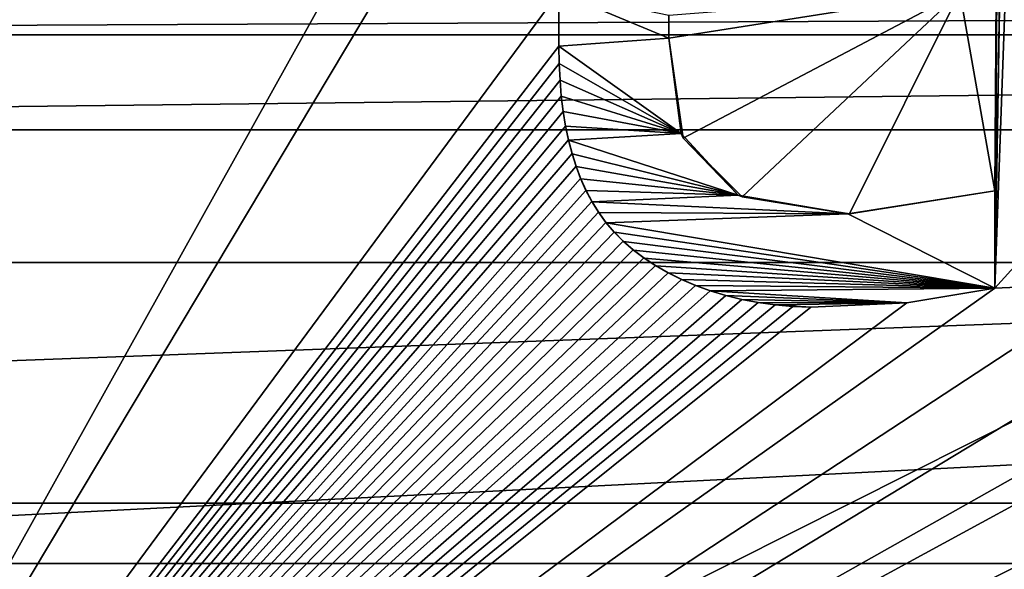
# Model space of a CAD drawing. Header units: millimetres. Extents: x -108 to 108, y -64 to 45.
# Tile 355 of 422: x 56.894 to 58.361, y -15.354 to -14.536. Entities that reach past the tile are written whole.
import ezdxf

# ---------------------------------------------------------------- set-up
doc = ezdxf.new("R2010")
doc.units = ezdxf.units.MM
doc.header["$LTSCALE"] = 65.185185
for name, color, linetype in [('1', 7, 'CONTINUOUS'), ('3220', 7, 'CONTINUOUS'), ('3221', 7, 'CONTINUOUS'), ('3225', 7, 'CONTINUOUS'), ('3241', 7, 'CONTINUOUS'), ('3242', 7, 'CONTINUOUS'), ('3265', 7, 'CONTINUOUS'), ('3267', 7, 'CONTINUOUS'), ('3282', 7, 'CONTINUOUS'), ('3540', 7, 'CONTINUOUS'), ('3543', 7, 'CONTINUOUS'), ('3550', 7, 'CONTINUOUS'), ('3551', 7, 'CONTINUOUS'), ('3552', 7, 'CONTINUOUS'), ('3557', 7, 'CONTINUOUS'), ('3559', 7, 'CONTINUOUS'), ('3562', 7, 'CONTINUOUS'), ('3563', 7, 'CONTINUOUS'), ('3565', 7, 'CONTINUOUS'), ('3566', 7, 'CONTINUOUS'), ('3567', 7, 'CONTINUOUS'), ('3570', 7, 'CONTINUOUS'), ('3575', 7, 'CONTINUOUS'), ('3610', 7, 'CONTINUOUS'), ('3650', 7, 'CONTINUOUS'), ('3695', 7, 'CONTINUOUS'), ('3705', 7, 'CONTINUOUS'), ('3706', 7, 'CONTINUOUS'), ('3707', 7, 'CONTINUOUS'), ('3708', 7, 'CONTINUOUS'), ('3709', 7, 'CONTINUOUS'), ('3710', 7, 'CONTINUOUS'), ('3964', 7, 'CONTINUOUS')]:
    doc.layers.add(name, color=color, linetype=linetype)

msp = doc.modelspace()

# ---------------------------------------------------------------- linework, layer by layer
at = {"layer": '1', "linetype": 'CONTINUOUS'}
for points in [[(86, -45, 2), (49.6249, -17.97, 2), (-39.55, 7.5, 2), (86, -45, 2)], [(-39.55, 3.7518, 2), (86, -45, 2), (-39.55, 7.5, 2), (-39.55, 3.7518, 2)], [(86, -45, 2), (-39.55, 3.7518, 2), (-39.5964, 3.3816, 2), (86, -45, 2)], [(-39.733, 3.0338, 2), (86, -45, 2), (-39.5964, 3.3816, 2), (-39.733, 3.0338, 2)], [(-43.3787, -1.9255, 2), (86, -45, 2), (-39.733, 3.0338, 2), (-43.3787, -1.9255, 2)], [(-48.2159, -5.7634, 2), (86, -45, 2), (-43.3787, -1.9255, 2), (-48.2159, -5.7634, 2)], [(-53.9012, -8.1734, 2), (86, -45, 2), (-48.2159, -5.7634, 2), (-53.9012, -8.1734, 2)], [(-86, -45, 2), (86, -45, 2), (-66.0989, -8.1733, 2), (-86, -45, 2)], [(-66.0989, -8.1733, 2), (86, -45, 2), (-60.0001, -9, 2), (-66.0989, -8.1733, 2)], [(-60.0001, -9, 2), (86, -45, 2), (-53.9012, -8.1734, 2), (-60.0001, -9, 2)]]:
    msp.add_3dface(points, dxfattribs=at)
at = {"layer": '3220', "linetype": 'CONTINUOUS'}
for points in [[(60, -17, 2), (51.3712, -14.9367, 2), (51.4999, -14.7223, 2), (60, -17, 2)], [(55.5332, -16.6616, 2), (51.3712, -14.9367, 2), (60, -17, 2), (55.5332, -16.6616, 2)]]:
    msp.add_3dface(points, dxfattribs=at)
at = {"layer": '3221', "linetype": 'CONTINUOUS'}
for points in [[(60, -17, 2), (51.4999, -14.7223, 2), (60, -17, 7), (60, -17, 2)], [(60, -17, 7), (51.4999, -14.7223, 2), (51.5, -14.7224, 7), (60, -17, 7)]]:
    msp.add_3dface(points, dxfattribs=at)
at = {"layer": '3225', "linetype": 'CONTINUOUS'}
for points in [[(51.5, -14.7224, 7), (51.1, -15.4152, 7.8), (60, -17.8, 7.8), (51.5, -14.7224, 7)], [(60, -17, 7), (51.5, -14.7224, 7), (60, -17.8, 7.8), (60, -17, 7)]]:
    msp.add_3dface(points, dxfattribs=at)
at = {"layer": '3241', "color": 7, "linetype": 'CONTINUOUS', "true_color": 0x141a1c}
for points in [[(60, -12.9, 34), (51.1888, -15.2554, 34), (53.5485, -11.1708, 34), (60, -12.9, 34)], [(68.8112, -15.2554, 34), (51.1888, -15.2554, 34), (60, -12.9, 34), (68.8112, -15.2554, 34)], [(60, -17.6171, 34), (51.1888, -15.2554, 34), (68.8112, -15.2554, 34), (60, -17.6171, 34)]]:
    msp.add_3dface(points, dxfattribs=at)
at = {"layer": '3242', "color": 7, "linetype": 'CONTINUOUS', "true_color": 0x141a1c}
for points in [[(51.1888, -15.2554, 39.5), (68.8112, -15.2554, 39.5), (66.1084, -14.7, 39.5), (51.1888, -15.2554, 39.5)], [(53.8916, -14.7, 39.5), (51.1888, -15.2554, 39.5), (66.1084, -14.7, 39.5), (53.8916, -14.7, 39.5)], [(60, -17.6171, 39.5), (68.8112, -15.2554, 39.5), (51.1888, -15.2554, 39.5), (60, -17.6171, 39.5)]]:
    msp.add_3dface(points, dxfattribs=at)
at = {"layer": '3265', "color": 7, "linetype": 'CONTINUOUS', "true_color": 0x141a1c}
msp.add_3dface([(51.1888, -15.2554, 34), (60, -17.6171, 34), (51.1207, -15.3794, 34.0586), (51.1888, -15.2554, 34)], dxfattribs=at)
at = {"layer": '3267', "color": 7, "linetype": 'CONTINUOUS', "true_color": 0x141a1c}
for points in [[(51.1888, -15.2554, 39.5), (51.1207, -15.3794, 39.4414), (60, -17.7586, 39.4414), (51.1888, -15.2554, 39.5)], [(60, -17.6171, 39.5), (51.1888, -15.2554, 39.5), (60, -17.7586, 39.4414), (60, -17.6171, 39.5)]]:
    msp.add_3dface(points, dxfattribs=at)
at = {"layer": '3282', "color": 7, "linetype": 'CONTINUOUS', "true_color": 0x141a1c}
for points in [[(66.1084, -14.5, 39.7), (53.8916, -14.5, 39.7), (53.8916, -14.5586, 39.5586), (66.1084, -14.5, 39.7)], [(66.1084, -14.5, 39.7), (53.8916, -14.5586, 39.5586), (66.1084, -14.5586, 39.5586), (66.1084, -14.5, 39.7)], [(53.8916, -14.7, 39.5), (66.1084, -14.7, 39.5), (66.1084, -14.5586, 39.5586), (53.8916, -14.7, 39.5)], [(53.8916, -14.5586, 39.5586), (53.8916, -14.7, 39.5), (66.1084, -14.5586, 39.5586), (53.8916, -14.5586, 39.5586)]]:
    msp.add_3dface(points, dxfattribs=at)
at = {"layer": '3540', "color": 7, "linetype": 'CONTINUOUS', "true_color": 0xe6e6e6}
for points in [[(64.5304, -15.3452, 41.5), (55.4696, -15.3452, 41.5), (64.5304, -15.3452, 53.9395), (64.5304, -15.3452, 41.5)], [(64.5304, -15.3452, 53.9395), (55.4696, -15.3452, 41.5), (55.4696, -15.3452, 53.9395), (64.5304, -15.3452, 53.9395)]]:
    msp.add_3dface(points, dxfattribs=at)
at = {"layer": '3543', "color": 7, "linetype": 'CONTINUOUS', "true_color": 0xe6e6e6}
for points in [[(60, -18.2857, 55.1505), (56.976, -9.761, 59.2142), (50.8571, -15.8359, 55.1505), (60, -18.2857, 55.1505)], [(56.976, -9.761, 59.2142), (53.9623, -9.761, 58.7605), (50.8571, -15.8359, 55.1505), (56.976, -9.761, 59.2142)], [(60, -18.2857, 55.1505), (60, -14.1808, 57.576), (56.976, -9.761, 59.2142), (60, -18.2857, 55.1505)]]:
    msp.add_3dface(points, dxfattribs=at)
at = {"layer": '3550', "color": 7, "linetype": 'CONTINUOUS', "true_color": 0xe6e6e6}
msp.add_3dface([(50.8803, -15.808, 51.7402), (60, -17.5, 51.7402), (51.2551, -15.1584, 51.7402), (50.8803, -15.808, 51.7402)], dxfattribs=at)
at = {"layer": '3551', "color": 7, "linetype": 'CONTINUOUS', "true_color": 0xe6e6e6}
for points in [[(51.375, -14.9389, 51.9902), (60, -17.25, 51.9902), (51.375, -14.9389, 53.2902), (51.375, -14.9389, 51.9902)], [(51.375, -14.9389, 53.2902), (60, -17.25, 51.9902), (60, -17.25, 53.2902), (51.375, -14.9389, 53.2902)]]:
    msp.add_3dface(points, dxfattribs=at)
at = {"layer": '3552', "color": 7, "linetype": 'CONTINUOUS', "true_color": 0xe6e6e6}
msp.add_3dface([(60, -17.5, 53.5402), (50.8803, -15.808, 53.5402), (51.2551, -15.1584, 53.5402), (60, -17.5, 53.5402)], dxfattribs=at)
at = {"layer": '3557', "color": 7, "linetype": 'CONTINUOUS', "true_color": 0xe6e6e6}
for points in [[(60, -17.25, 51.9902), (51.375, -14.9389, 51.9902), (60, -17.3232, 51.8134), (60, -17.25, 51.9902)], [(60, -17.3232, 51.8134), (51.375, -14.9389, 51.9902), (52.4837, -15.6077, 51.8134), (60, -17.3232, 51.8134)], [(51.2551, -15.1584, 51.7402), (60, -17.5, 51.7402), (52.4837, -15.6077, 51.8134), (51.2551, -15.1584, 51.7402)]]:
    msp.add_3dface(points, dxfattribs=at)
at = {"layer": '3559', "color": 7, "linetype": 'CONTINUOUS', "true_color": 0xe6e6e6}
for points in [[(51.375, -14.9389, 53.2902), (60, -17.25, 53.2902), (52.4837, -15.6077, 53.467), (51.375, -14.9389, 53.2902)], [(60, -17.5, 53.5402), (51.2551, -15.1584, 53.5402), (60, -17.3232, 53.467), (60, -17.5, 53.5402)], [(60, -17.3232, 53.467), (51.2551, -15.1584, 53.5402), (52.4837, -15.6077, 53.467), (60, -17.3232, 53.467)]]:
    msp.add_3dface(points, dxfattribs=at)
at = {"layer": '3562', "color": 7, "linetype": 'CONTINUOUS', "true_color": 0xe6e6e6}
for points in [[(60, -10.1635, 57.3254), (55.6707, -14.8974, 54.7974), (54.1923, -10.1634, 56.7261), (60, -10.1635, 57.3254)], [(64.3293, -14.8974, 54.7974), (55.6707, -14.8974, 54.7974), (60, -10.1635, 57.3254), (64.3293, -14.8974, 54.7974)]]:
    msp.add_3dface(points, dxfattribs=at)
at = {"layer": '3563', "color": 7, "linetype": 'CONTINUOUS', "true_color": 0xe6e6e6}
for points in [[(64.5304, -15.3452, 53.9395), (55.4696, -15.3452, 53.9395), (64.3293, -14.8974, 54.7974), (64.5304, -15.3452, 53.9395)], [(55.4696, -15.3452, 53.9395), (55.6707, -14.8974, 54.7974), (64.3293, -14.8974, 54.7974), (55.4696, -15.3452, 53.9395)]]:
    msp.add_3dface(points, dxfattribs=at)
at = {"layer": '3565', "color": 7, "linetype": 'CONTINUOUS', "true_color": 0xe6e6e6}
msp.add_3dface([(51.2551, -15.1584, 42.9402), (50.8803, -15.808, 42.9402), (60, -17.5, 42.9402), (51.2551, -15.1584, 42.9402)], dxfattribs=at)
at = {"layer": '3566', "color": 7, "linetype": 'CONTINUOUS', "true_color": 0xe6e6e6}
for points in [[(60, -17.25, 43.1902), (60, -17.25, 44.4902), (51.375, -14.9389, 44.4902), (60, -17.25, 43.1902)], [(51.375, -14.9389, 43.1902), (60, -17.25, 43.1902), (51.375, -14.9389, 44.4902), (51.375, -14.9389, 43.1902)]]:
    msp.add_3dface(points, dxfattribs=at)
at = {"layer": '3567', "color": 7, "linetype": 'CONTINUOUS', "true_color": 0xe6e6e6}
msp.add_3dface([(60, -17.5, 44.7402), (50.8803, -15.808, 44.7402), (51.2551, -15.1584, 44.7402), (60, -17.5, 44.7402)], dxfattribs=at)
at = {"layer": '3570', "color": 7, "linetype": 'CONTINUOUS', "true_color": 0xe6e6e6}
for points in [[(51.375, -14.9389, 44.4902), (60, -17.25, 44.4902), (52.4837, -15.6077, 44.667), (51.375, -14.9389, 44.4902)], [(60, -17.5, 44.7402), (51.2551, -15.1584, 44.7402), (60, -17.3232, 44.667), (60, -17.5, 44.7402)], [(60, -17.3232, 44.667), (51.2551, -15.1584, 44.7402), (52.4837, -15.6077, 44.667), (60, -17.3232, 44.667)]]:
    msp.add_3dface(points, dxfattribs=at)
at = {"layer": '3575', "color": 7, "linetype": 'CONTINUOUS', "true_color": 0xe6e6e6}
for points in [[(60, -17.25, 43.1902), (51.375, -14.9389, 43.1902), (60, -17.3232, 43.0134), (60, -17.25, 43.1902)], [(60, -17.3232, 43.0134), (51.375, -14.9389, 43.1902), (52.4837, -15.6077, 43.0134), (60, -17.3232, 43.0134)], [(51.2551, -15.1584, 42.9402), (60, -17.5, 42.9402), (52.4837, -15.6077, 43.0134), (51.2551, -15.1584, 42.9402)]]:
    msp.add_3dface(points, dxfattribs=at)
at = {"layer": '3610', "color": 7, "linetype": 'CONTINUOUS', "true_color": 0xe6e6e6}
for points in [[(55.4696, -15.3452, 41.5), (60, -16.2929, 40.7929), (51.9506, -14.1656, 40.7929), (55.4696, -15.3452, 41.5)], [(60, -16.2929, 40.7929), (55.1856, -16.304, 40.5), (51.9506, -14.1656, 40.7929), (60, -16.2929, 40.7929)], [(55.4696, -15.3452, 41.5), (64.5304, -15.3452, 41.5), (60, -16.2929, 40.7929), (55.4696, -15.3452, 41.5)]]:
    msp.add_3dface(points, dxfattribs=at)
at = {"layer": '3650', "color": 7, "linetype": 'CONTINUOUS'}
for points in [[(79.5, -4.528, 65.5), (40.5, -4.528, 65.5), (40.5, -24.107, 66.7833), (79.5, -4.528, 65.5)], [(79.5, -4.528, 65.5), (40.5, -24.107, 66.7833), (79.5, -24.107, 66.7833), (79.5, -4.528, 65.5)]]:
    msp.add_3dface(points, dxfattribs=at)
at = {"layer": '3695', "color": 7, "linetype": 'CONTINUOUS'}
for points in [[(57.6974, -14.5755, 63.4), (57.6974, -14.4951, 63.4), (57.8609, -14.5636, 63.4), (57.6974, -14.5755, 63.4)], [(57.8609, -14.5636, 63.4), (57.6974, -14.4951, 63.4), (57.8609, -14.5293, 63.4), (57.8609, -14.5636, 63.4)], [(57.8796, -14.7052, 63.4), (57.6974, -14.5755, 63.4), (57.8609, -14.5636, 63.4), (57.8796, -14.7052, 63.4)], [(57.6978, -14.6014, 63.4), (57.6974, -14.5755, 63.4), (57.8796, -14.7052, 63.4), (57.6978, -14.6014, 63.4)], [(57.699, -14.6262, 63.4), (57.6978, -14.6014, 63.4), (57.8796, -14.7052, 63.4), (57.699, -14.6262, 63.4)], [(57.7009, -14.65, 63.4), (57.699, -14.6262, 63.4), (57.8796, -14.7052, 63.4), (57.7009, -14.65, 63.4)], [(57.7037, -14.6729, 63.4), (57.7009, -14.65, 63.4), (57.8796, -14.7052, 63.4), (57.7037, -14.6729, 63.4)], [(57.7073, -14.6946, 63.4), (57.7037, -14.6729, 63.4), (57.8796, -14.7052, 63.4), (57.7073, -14.6946, 63.4)], [(57.7116, -14.7155, 63.4), (57.7073, -14.6946, 63.4), (57.8796, -14.7052, 63.4), (57.7116, -14.7155, 63.4)], [(57.9642, -14.797, 63.4), (57.7116, -14.7155, 63.4), (57.8796, -14.7052, 63.4), (57.9642, -14.797, 63.4)], [(57.7169, -14.7355, 63.4), (57.7116, -14.7155, 63.4), (57.9642, -14.797, 63.4), (57.7169, -14.7355, 63.4)], [(57.7229, -14.7547, 63.4), (57.7169, -14.7355, 63.4), (57.9642, -14.797, 63.4), (57.7229, -14.7547, 63.4)], [(57.7298, -14.773, 63.4), (57.7229, -14.7547, 63.4), (57.9642, -14.797, 63.4), (57.7298, -14.773, 63.4)], [(57.7377, -14.7905, 63.4), (57.7298, -14.773, 63.4), (57.9642, -14.797, 63.4), (57.7377, -14.7905, 63.4)], [(57.7467, -14.8073, 63.4), (57.7377, -14.7905, 63.4), (57.9642, -14.797, 63.4), (57.7467, -14.8073, 63.4)], [(58.1274, -14.8251, 63.4), (57.7467, -14.8073, 63.4), (57.9642, -14.797, 63.4), (58.1274, -14.8251, 63.4)], [(58.3464, -14.7908, 63.4), (58.3464, -14.9358, 63.4), (58.1274, -14.8251, 63.4), (58.3464, -14.7908, 63.4)], [(57.7566, -14.8231, 63.4), (57.7467, -14.8073, 63.4), (58.1274, -14.8251, 63.4), (57.7566, -14.8231, 63.4)], [(57.7677, -14.8382, 63.4), (57.7566, -14.8231, 63.4), (58.1274, -14.8251, 63.4), (57.7677, -14.8382, 63.4)], [(58.3464, -14.9358, 63.4), (57.7677, -14.8382, 63.4), (58.1274, -14.8251, 63.4), (58.3464, -14.9358, 63.4)], [(57.78, -14.8525, 63.4), (57.7677, -14.8382, 63.4), (58.3464, -14.9358, 63.4), (57.78, -14.8525, 63.4)], [(57.7935, -14.8661, 63.4), (57.78, -14.8525, 63.4), (58.3464, -14.9358, 63.4), (57.7935, -14.8661, 63.4)], [(57.8083, -14.8789, 63.4), (57.7935, -14.8661, 63.4), (58.3464, -14.9358, 63.4), (57.8083, -14.8789, 63.4)], [(57.8244, -14.8909, 63.4), (57.8083, -14.8789, 63.4), (58.3464, -14.9358, 63.4), (57.8244, -14.8909, 63.4)], [(57.8417, -14.9022, 63.4), (57.8244, -14.8909, 63.4), (58.3464, -14.9358, 63.4), (57.8417, -14.9022, 63.4)], [(57.8604, -14.9129, 63.4), (57.8417, -14.9022, 63.4), (58.3464, -14.9358, 63.4), (57.8604, -14.9129, 63.4)], [(57.8802, -14.9227, 63.4), (57.8604, -14.9129, 63.4), (58.3464, -14.9358, 63.4), (57.8802, -14.9227, 63.4)], [(57.9011, -14.9316, 63.4), (57.8802, -14.9227, 63.4), (58.3464, -14.9358, 63.4), (57.9011, -14.9316, 63.4)], [(57.923, -14.9396, 63.4), (57.9011, -14.9316, 63.4), (58.3464, -14.9358, 63.4), (57.923, -14.9396, 63.4)], [(58.2157, -14.9577, 63.4), (57.923, -14.9396, 63.4), (58.3464, -14.9358, 63.4), (58.2157, -14.9577, 63.4)], [(57.9459, -14.9466, 63.4), (57.923, -14.9396, 63.4), (58.2157, -14.9577, 63.4), (57.9459, -14.9466, 63.4)], [(57.9697, -14.9525, 63.4), (57.9459, -14.9466, 63.4), (58.2157, -14.9577, 63.4), (57.9697, -14.9525, 63.4)], [(57.9942, -14.9571, 63.4), (57.9697, -14.9525, 63.4), (58.2157, -14.9577, 63.4), (57.9942, -14.9571, 63.4)], [(58.0194, -14.9605, 63.4), (57.9942, -14.9571, 63.4), (58.2157, -14.9577, 63.4), (58.0194, -14.9605, 63.4)], [(58.0724, -14.9637, 63.4), (58.0194, -14.9605, 63.4), (58.2157, -14.9577, 63.4), (58.0724, -14.9637, 63.4)], [(58.0455, -14.9627, 63.4), (58.0194, -14.9605, 63.4), (58.0724, -14.9637, 63.4), (58.0455, -14.9627, 63.4)]]:
    msp.add_3dface(points, dxfattribs=at)
at = {"layer": '3705', "color": 7, "linetype": 'CONTINUOUS'}
for points in [[(57.8609, -14.5636, 63.4), (57.8609, -14.5293, 63.4), (57.8609, -14.5636, 63.5), (57.8609, -14.5636, 63.4)], [(57.8609, -14.5636, 63.5), (57.8609, -14.5293, 63.4), (57.8609, -14.5293, 63.5), (57.8609, -14.5636, 63.5)]]:
    msp.add_3dface(points, dxfattribs=at)
at = {"layer": '3706', "color": 7, "linetype": 'CONTINUOUS'}
for points in [[(57.8796, -14.7052, 63.4), (57.8609, -14.5636, 63.4), (57.8826, -14.7125, 63.5), (57.8796, -14.7052, 63.4)], [(57.8609, -14.5636, 63.4), (57.8609, -14.5636, 63.5), (57.8826, -14.7125, 63.5), (57.8609, -14.5636, 63.4)], [(57.9642, -14.797, 63.4), (57.8796, -14.7052, 63.4), (57.8826, -14.7125, 63.5), (57.9642, -14.797, 63.4)], [(57.9701, -14.7998, 63.5), (57.9642, -14.797, 63.4), (57.8826, -14.7125, 63.5), (57.9701, -14.7998, 63.5)], [(58.1274, -14.8251, 63.4), (57.9642, -14.797, 63.4), (57.9701, -14.7998, 63.5), (58.1274, -14.8251, 63.4)], [(58.3464, -14.7908, 63.4), (58.1274, -14.8251, 63.4), (58.3464, -14.7908, 63.5), (58.3464, -14.7908, 63.4)], [(58.3464, -14.7908, 63.5), (58.1274, -14.8251, 63.4), (58.1301, -14.825, 63.5), (58.3464, -14.7908, 63.5)], [(58.1301, -14.825, 63.5), (58.1274, -14.8251, 63.4), (57.9701, -14.7998, 63.5), (58.1301, -14.825, 63.5)]]:
    msp.add_3dface(points, dxfattribs=at)
at = {"layer": '3707', "color": 7, "linetype": 'CONTINUOUS'}
for points in [[(58.3464, -14.9358, 63.4), (58.3464, -14.7908, 63.4), (58.3464, -14.9358, 63.5), (58.3464, -14.9358, 63.4)], [(58.3464, -14.7908, 63.4), (58.3464, -14.7908, 63.5), (58.3464, -14.9358, 63.5), (58.3464, -14.7908, 63.4)]]:
    msp.add_3dface(points, dxfattribs=at)
at = {"layer": '3708', "color": 7, "linetype": 'CONTINUOUS'}
for points in [[(58.2157, -14.9577, 63.4), (58.3464, -14.9358, 63.4), (58.2157, -14.9577, 63.5), (58.2157, -14.9577, 63.4)], [(58.3464, -14.9358, 63.4), (58.3464, -14.9358, 63.5), (58.2157, -14.9577, 63.5), (58.3464, -14.9358, 63.4)], [(58.0724, -14.9637, 63.4), (58.2157, -14.9577, 63.4), (58.0724, -14.9637, 63.5), (58.0724, -14.9637, 63.4)], [(58.0724, -14.9637, 63.5), (58.2157, -14.9577, 63.4), (58.2157, -14.9577, 63.5), (58.0724, -14.9637, 63.5)]]:
    msp.add_3dface(points, dxfattribs=at)
at = {"layer": '3709', "color": 7, "linetype": 'CONTINUOUS'}
for points in [[(57.6974, -14.5755, 63.4), (57.6978, -14.6014, 63.4), (57.6974, -14.5755, 63.5), (57.6974, -14.5755, 63.4)], [(57.6974, -14.5755, 63.5), (57.6978, -14.6014, 63.4), (57.6978, -14.6013, 63.5), (57.6974, -14.5755, 63.5)], [(57.6978, -14.6013, 63.5), (57.6978, -14.6014, 63.4), (57.699, -14.6261, 63.5), (57.6978, -14.6013, 63.5)], [(57.6978, -14.6014, 63.4), (57.699, -14.6262, 63.4), (57.699, -14.6261, 63.5), (57.6978, -14.6014, 63.4)], [(57.699, -14.6261, 63.5), (57.699, -14.6262, 63.4), (57.7009, -14.6499, 63.5), (57.699, -14.6261, 63.5)], [(57.699, -14.6262, 63.4), (57.7009, -14.65, 63.4), (57.7009, -14.6499, 63.5), (57.699, -14.6262, 63.4)], [(57.7009, -14.6499, 63.5), (57.7009, -14.65, 63.4), (57.7037, -14.6727, 63.5), (57.7009, -14.6499, 63.5)], [(57.7009, -14.65, 63.4), (57.7037, -14.6729, 63.4), (57.7037, -14.6727, 63.5), (57.7009, -14.65, 63.4)], [(57.7037, -14.6727, 63.5), (57.7037, -14.6729, 63.4), (57.7072, -14.6944, 63.5), (57.7037, -14.6727, 63.5)], [(57.7037, -14.6729, 63.4), (57.7073, -14.6946, 63.4), (57.7072, -14.6944, 63.5), (57.7037, -14.6729, 63.4)], [(57.7072, -14.6944, 63.5), (57.7073, -14.6946, 63.4), (57.7116, -14.7151, 63.5), (57.7072, -14.6944, 63.5)], [(57.7073, -14.6946, 63.4), (57.7116, -14.7155, 63.4), (57.7116, -14.7151, 63.5), (57.7073, -14.6946, 63.4)], [(57.7116, -14.7151, 63.5), (57.7116, -14.7155, 63.4), (57.7168, -14.7351, 63.5), (57.7116, -14.7151, 63.5)], [(57.7116, -14.7155, 63.4), (57.7169, -14.7355, 63.4), (57.7168, -14.7351, 63.5), (57.7116, -14.7155, 63.4)], [(57.7168, -14.7351, 63.5), (57.7169, -14.7355, 63.4), (57.7228, -14.7543, 63.5), (57.7168, -14.7351, 63.5)], [(57.7169, -14.7355, 63.4), (57.7229, -14.7547, 63.4), (57.7228, -14.7543, 63.5), (57.7169, -14.7355, 63.4)], [(57.7228, -14.7543, 63.5), (57.7229, -14.7547, 63.4), (57.7297, -14.7726, 63.5), (57.7228, -14.7543, 63.5)], [(57.7229, -14.7547, 63.4), (57.7298, -14.773, 63.4), (57.7297, -14.7726, 63.5), (57.7229, -14.7547, 63.4)], [(57.7297, -14.7726, 63.5), (57.7298, -14.773, 63.4), (57.7375, -14.7901, 63.5), (57.7297, -14.7726, 63.5)], [(57.7298, -14.773, 63.4), (57.7377, -14.7905, 63.4), (57.7375, -14.7901, 63.5), (57.7298, -14.773, 63.4)], [(57.7375, -14.7901, 63.5), (57.7377, -14.7905, 63.4), (57.7464, -14.8068, 63.5), (57.7375, -14.7901, 63.5)], [(57.7377, -14.7905, 63.4), (57.7467, -14.8073, 63.4), (57.7464, -14.8068, 63.5), (57.7377, -14.7905, 63.4)], [(57.7464, -14.8068, 63.5), (57.7467, -14.8073, 63.4), (57.7563, -14.8227, 63.5), (57.7464, -14.8068, 63.5)], [(57.7467, -14.8073, 63.4), (57.7566, -14.8231, 63.4), (57.7563, -14.8227, 63.5), (57.7467, -14.8073, 63.4)], [(57.7563, -14.8227, 63.5), (57.7566, -14.8231, 63.4), (57.7673, -14.8378, 63.5), (57.7563, -14.8227, 63.5)], [(57.7566, -14.8231, 63.4), (57.7677, -14.8382, 63.4), (57.7673, -14.8378, 63.5), (57.7566, -14.8231, 63.4)], [(57.7673, -14.8378, 63.5), (57.7677, -14.8382, 63.4), (57.7796, -14.8521, 63.5), (57.7673, -14.8378, 63.5)], [(57.7677, -14.8382, 63.4), (57.78, -14.8525, 63.4), (57.7796, -14.8521, 63.5), (57.7677, -14.8382, 63.4)], [(57.7796, -14.8521, 63.5), (57.78, -14.8525, 63.4), (57.7932, -14.8657, 63.5), (57.7796, -14.8521, 63.5)], [(57.78, -14.8525, 63.4), (57.7935, -14.8661, 63.4), (57.7932, -14.8657, 63.5), (57.78, -14.8525, 63.4)], [(57.7932, -14.8657, 63.5), (57.7935, -14.8661, 63.4), (57.8079, -14.8786, 63.5), (57.7932, -14.8657, 63.5)], [(57.7935, -14.8661, 63.4), (57.8083, -14.8789, 63.4), (57.8079, -14.8786, 63.5), (57.7935, -14.8661, 63.4)], [(57.8079, -14.8786, 63.5), (57.8083, -14.8789, 63.4), (57.824, -14.8906, 63.5), (57.8079, -14.8786, 63.5)], [(57.8083, -14.8789, 63.4), (57.8244, -14.8909, 63.4), (57.824, -14.8906, 63.5), (57.8083, -14.8789, 63.4)], [(57.824, -14.8906, 63.5), (57.8244, -14.8909, 63.4), (57.8413, -14.902, 63.5), (57.824, -14.8906, 63.5)], [(57.8244, -14.8909, 63.4), (57.8417, -14.9022, 63.4), (57.8413, -14.902, 63.5), (57.8244, -14.8909, 63.4)], [(57.8413, -14.902, 63.5), (57.8417, -14.9022, 63.4), (57.86, -14.9127, 63.5), (57.8413, -14.902, 63.5)], [(57.8417, -14.9022, 63.4), (57.8604, -14.9129, 63.4), (57.86, -14.9127, 63.5), (57.8417, -14.9022, 63.4)], [(57.86, -14.9127, 63.5), (57.8604, -14.9129, 63.4), (57.8799, -14.9226, 63.5), (57.86, -14.9127, 63.5)], [(57.8604, -14.9129, 63.4), (57.8802, -14.9227, 63.4), (57.8799, -14.9226, 63.5), (57.8604, -14.9129, 63.4)], [(57.8799, -14.9226, 63.5), (57.8802, -14.9227, 63.4), (57.9009, -14.9315, 63.5), (57.8799, -14.9226, 63.5)], [(57.8802, -14.9227, 63.4), (57.9011, -14.9316, 63.4), (57.9009, -14.9315, 63.5), (57.8802, -14.9227, 63.4)], [(57.9009, -14.9315, 63.5), (57.9011, -14.9316, 63.4), (57.9228, -14.9395, 63.5), (57.9009, -14.9315, 63.5)], [(57.9011, -14.9316, 63.4), (57.923, -14.9396, 63.4), (57.9228, -14.9395, 63.5), (57.9011, -14.9316, 63.4)], [(57.9228, -14.9395, 63.5), (57.923, -14.9396, 63.4), (57.9458, -14.9466, 63.5), (57.9228, -14.9395, 63.5)], [(57.923, -14.9396, 63.4), (57.9459, -14.9466, 63.4), (57.9458, -14.9466, 63.5), (57.923, -14.9396, 63.4)], [(57.9458, -14.9466, 63.5), (57.9459, -14.9466, 63.4), (57.9697, -14.9525, 63.5), (57.9458, -14.9466, 63.5)], [(57.9459, -14.9466, 63.4), (57.9697, -14.9525, 63.4), (57.9697, -14.9525, 63.5), (57.9459, -14.9466, 63.4)], [(57.9697, -14.9525, 63.4), (57.9942, -14.9571, 63.4), (57.9697, -14.9525, 63.5), (57.9697, -14.9525, 63.4)], [(57.9697, -14.9525, 63.5), (57.9942, -14.9571, 63.4), (57.9942, -14.9571, 63.5), (57.9697, -14.9525, 63.5)], [(57.9942, -14.9571, 63.4), (58.0194, -14.9605, 63.4), (57.9942, -14.9571, 63.5), (57.9942, -14.9571, 63.4)], [(57.9942, -14.9571, 63.5), (58.0194, -14.9605, 63.4), (58.0195, -14.9605, 63.5), (57.9942, -14.9571, 63.5)], [(58.0194, -14.9605, 63.4), (58.0455, -14.9627, 63.4), (58.0195, -14.9605, 63.5), (58.0194, -14.9605, 63.4)], [(58.0195, -14.9605, 63.5), (58.0455, -14.9627, 63.4), (58.0455, -14.9627, 63.5), (58.0195, -14.9605, 63.5)], [(58.0455, -14.9627, 63.4), (58.0724, -14.9637, 63.4), (58.0455, -14.9627, 63.5), (58.0455, -14.9627, 63.4)], [(58.0724, -14.9637, 63.4), (58.0724, -14.9637, 63.5), (58.0455, -14.9627, 63.5), (58.0724, -14.9637, 63.4)]]:
    msp.add_3dface(points, dxfattribs=at)
at = {"layer": '3710', "color": 7, "linetype": 'CONTINUOUS'}
for points in [[(57.6974, -14.4951, 63.4), (57.6974, -14.5755, 63.4), (57.6974, -14.4951, 63.5), (57.6974, -14.4951, 63.4)], [(57.6974, -14.4951, 63.5), (57.6974, -14.5755, 63.4), (57.6974, -14.5755, 63.5), (57.6974, -14.4951, 63.5)]]:
    msp.add_3dface(points, dxfattribs=at)
at = {"layer": '3964', "color": 7, "linetype": 'CONTINUOUS'}
for points in [[(57.1771, -9.5223, 63.5), (56.2979, -16.3868, 63.5), (56.1358, -9.166, 63.5), (57.1771, -9.5223, 63.5)], [(57.4294, -14.3561, 63.5), (56.2979, -16.3868, 63.5), (57.1771, -9.5223, 63.5), (57.4294, -14.3561, 63.5)], [(58.3464, -14.7908, 63.5), (58.2945, -14.4951, 63.5), (58.375, -10.633, 63.5), (58.3464, -14.7908, 63.5)], [(58.3464, -14.9358, 63.5), (58.3464, -14.7908, 63.5), (58.375, -10.633, 63.5), (58.3464, -14.9358, 63.5)], [(58.375, -10.7287, 63.5), (58.3464, -14.9358, 63.5), (58.375, -10.633, 63.5), (58.375, -10.7287, 63.5)], [(58.3464, -14.9358, 63.5), (58.375, -10.7287, 63.5), (58.4062, -11.2713, 63.5), (58.3464, -14.9358, 63.5)], [(58.4062, -11.367, 63.5), (58.3464, -14.9358, 63.5), (58.4062, -11.2713, 63.5), (58.4062, -11.367, 63.5)], [(58.4687, -11.5266, 63.5), (58.3464, -14.9358, 63.5), (58.4062, -11.367, 63.5), (58.4687, -11.5266, 63.5)], [(58.5239, -14.7403, 63.5), (58.3464, -14.9358, 63.5), (58.4687, -11.5266, 63.5), (58.5239, -14.7403, 63.5)], [(60.6042, -14.4664, 63.5), (60.9856, -14.324, 63.5), (56.2979, -16.3868, 63.5), (60.6042, -14.4664, 63.5)], [(60.9856, -14.324, 63.5), (61.1627, -14.4766, 63.5), (56.2979, -16.3868, 63.5), (60.9856, -14.324, 63.5)], [(57.4294, -14.3561, 63.5), (57.4294, -14.4951, 63.5), (56.2979, -16.3868, 63.5), (57.4294, -14.3561, 63.5)], [(60.2949, -14.5491, 63.5), (60.6042, -14.4664, 63.5), (56.2979, -16.3868, 63.5), (60.2949, -14.5491, 63.5)], [(61.1627, -14.4766, 63.5), (61.4042, -14.5428, 63.5), (56.2979, -16.3868, 63.5), (61.1627, -14.4766, 63.5)], [(61.6714, -14.5458, 63.5), (61.8702, -14.4841, 63.5), (56.2979, -16.3868, 63.5), (61.6714, -14.5458, 63.5)], [(61.8702, -14.4841, 63.5), (62.3441, -14.929, 63.5), (56.2979, -16.3868, 63.5), (61.8702, -14.4841, 63.5)], [(57.4294, -14.4951, 63.5), (57.6974, -14.4951, 63.5), (56.2979, -16.3868, 63.5), (57.4294, -14.4951, 63.5)], [(57.6974, -14.4951, 63.5), (57.6974, -14.5755, 63.5), (56.2979, -16.3868, 63.5), (57.6974, -14.4951, 63.5)], [(60.0895, -14.4962, 63.5), (60.2949, -14.5491, 63.5), (56.2979, -16.3868, 63.5), (60.0895, -14.4962, 63.5)], [(59.7495, -14.5113, 63.5), (60.0895, -14.4962, 63.5), (56.2979, -16.3868, 63.5), (59.7495, -14.5113, 63.5)], [(58.2945, -14.4951, 63.5), (57.8609, -14.5636, 63.5), (57.8609, -14.5293, 63.5), (58.2945, -14.4951, 63.5)], [(57.8609, -14.5636, 63.5), (58.2945, -14.4951, 63.5), (57.8826, -14.7125, 63.5), (57.8609, -14.5636, 63.5)], [(58.2945, -14.4951, 63.5), (57.9701, -14.7998, 63.5), (57.8826, -14.7125, 63.5), (58.2945, -14.4951, 63.5)], [(58.2945, -14.4951, 63.5), (58.1301, -14.825, 63.5), (57.9701, -14.7998, 63.5), (58.2945, -14.4951, 63.5)], [(58.2945, -14.4951, 63.5), (58.3464, -14.7908, 63.5), (58.1301, -14.825, 63.5), (58.2945, -14.4951, 63.5)], [(59.5619, -14.5494, 63.5), (59.7495, -14.5113, 63.5), (56.2979, -16.3868, 63.5), (59.5619, -14.5494, 63.5)], [(61.4042, -14.5428, 63.5), (61.6714, -14.5458, 63.5), (56.2979, -16.3868, 63.5), (61.4042, -14.5428, 63.5)], [(58.7114, -14.9278, 63.5), (59.5619, -14.5494, 63.5), (56.2979, -16.3868, 63.5), (58.7114, -14.9278, 63.5)], [(57.6974, -14.5755, 63.5), (57.6978, -14.6013, 63.5), (56.2979, -16.3868, 63.5), (57.6974, -14.5755, 63.5)], [(57.6978, -14.6013, 63.5), (57.699, -14.6261, 63.5), (56.2979, -16.3868, 63.5), (57.6978, -14.6013, 63.5)], [(57.699, -14.6261, 63.5), (57.7009, -14.6499, 63.5), (56.2979, -16.3868, 63.5), (57.699, -14.6261, 63.5)], [(57.7009, -14.6499, 63.5), (57.7037, -14.6727, 63.5), (56.2979, -16.3868, 63.5), (57.7009, -14.6499, 63.5)], [(57.7037, -14.6727, 63.5), (57.7072, -14.6944, 63.5), (56.2979, -16.3868, 63.5), (57.7037, -14.6727, 63.5)], [(57.7072, -14.6944, 63.5), (57.7116, -14.7151, 63.5), (56.2979, -16.3868, 63.5), (57.7072, -14.6944, 63.5)], [(57.7116, -14.7151, 63.5), (57.7168, -14.7351, 63.5), (56.2979, -16.3868, 63.5), (57.7116, -14.7151, 63.5)], [(57.7168, -14.7351, 63.5), (57.7228, -14.7543, 63.5), (56.2979, -16.3868, 63.5), (57.7168, -14.7351, 63.5)], [(58.5239, -14.9278, 63.5), (58.3464, -14.9358, 63.5), (58.5239, -14.7403, 63.5), (58.5239, -14.9278, 63.5)], [(57.7228, -14.7543, 63.5), (57.7297, -14.7726, 63.5), (56.2979, -16.3868, 63.5), (57.7228, -14.7543, 63.5)], [(57.7297, -14.7726, 63.5), (57.7375, -14.7901, 63.5), (56.2979, -16.3868, 63.5), (57.7297, -14.7726, 63.5)], [(57.7375, -14.7901, 63.5), (57.7464, -14.8068, 63.5), (56.2979, -16.3868, 63.5), (57.7375, -14.7901, 63.5)], [(57.7464, -14.8068, 63.5), (57.7563, -14.8227, 63.5), (56.2979, -16.3868, 63.5), (57.7464, -14.8068, 63.5)], [(57.7563, -14.8227, 63.5), (57.7673, -14.8378, 63.5), (56.2979, -16.3868, 63.5), (57.7563, -14.8227, 63.5)], [(57.7673, -14.8378, 63.5), (57.7796, -14.8521, 63.5), (56.2979, -16.3868, 63.5), (57.7673, -14.8378, 63.5)], [(57.7796, -14.8521, 63.5), (57.7932, -14.8657, 63.5), (56.2979, -16.3868, 63.5), (57.7796, -14.8521, 63.5)], [(57.7932, -14.8657, 63.5), (57.8079, -14.8786, 63.5), (56.2979, -16.3868, 63.5), (57.7932, -14.8657, 63.5)], [(57.8079, -14.8786, 63.5), (57.824, -14.8906, 63.5), (56.2979, -16.3868, 63.5), (57.8079, -14.8786, 63.5)], [(57.824, -14.8906, 63.5), (57.8413, -14.902, 63.5), (56.2979, -16.3868, 63.5), (57.824, -14.8906, 63.5)], [(57.8413, -14.902, 63.5), (57.86, -14.9127, 63.5), (56.2979, -16.3868, 63.5), (57.8413, -14.902, 63.5)], [(57.86, -14.9127, 63.5), (57.8799, -14.9226, 63.5), (56.2979, -16.3868, 63.5), (57.86, -14.9127, 63.5)], [(57.8799, -14.9226, 63.5), (57.9009, -14.9315, 63.5), (56.2979, -16.3868, 63.5), (57.8799, -14.9226, 63.5)], [(58.3464, -14.9358, 63.5), (58.5239, -14.9278, 63.5), (56.2979, -16.3868, 63.5), (58.3464, -14.9358, 63.5)], [(58.5239, -14.9278, 63.5), (58.7114, -14.9278, 63.5), (56.2979, -16.3868, 63.5), (58.5239, -14.9278, 63.5)], [(62.3441, -14.929, 63.5), (62.5057, -14.929, 63.5), (56.2979, -16.3868, 63.5), (62.3441, -14.929, 63.5)], [(62.5057, -14.929, 63.5), (63.7021, -16.3868, 63.5), (56.2979, -16.3868, 63.5), (62.5057, -14.929, 63.5)], [(57.9009, -14.9315, 63.5), (57.9228, -14.9395, 63.5), (56.2979, -16.3868, 63.5), (57.9009, -14.9315, 63.5)], [(58.2157, -14.9577, 63.5), (58.3464, -14.9358, 63.5), (56.2979, -16.3868, 63.5), (58.2157, -14.9577, 63.5)], [(57.9228, -14.9395, 63.5), (57.9458, -14.9466, 63.5), (56.2979, -16.3868, 63.5), (57.9228, -14.9395, 63.5)], [(57.9458, -14.9466, 63.5), (57.9697, -14.9525, 63.5), (56.2979, -16.3868, 63.5), (57.9458, -14.9466, 63.5)], [(57.9697, -14.9525, 63.5), (57.9942, -14.9571, 63.5), (56.2979, -16.3868, 63.5), (57.9697, -14.9525, 63.5)], [(57.9942, -14.9571, 63.5), (58.0195, -14.9605, 63.5), (56.2979, -16.3868, 63.5), (57.9942, -14.9571, 63.5)], [(58.0724, -14.9637, 63.5), (58.2157, -14.9577, 63.5), (56.2979, -16.3868, 63.5), (58.0724, -14.9637, 63.5)], [(58.0195, -14.9605, 63.5), (58.0455, -14.9627, 63.5), (56.2979, -16.3868, 63.5), (58.0195, -14.9605, 63.5)], [(58.0455, -14.9627, 63.5), (58.0724, -14.9637, 63.5), (56.2979, -16.3868, 63.5), (58.0455, -14.9627, 63.5)]]:
    msp.add_3dface(points, dxfattribs=at)

doc.saveas('drawing.dxf')
